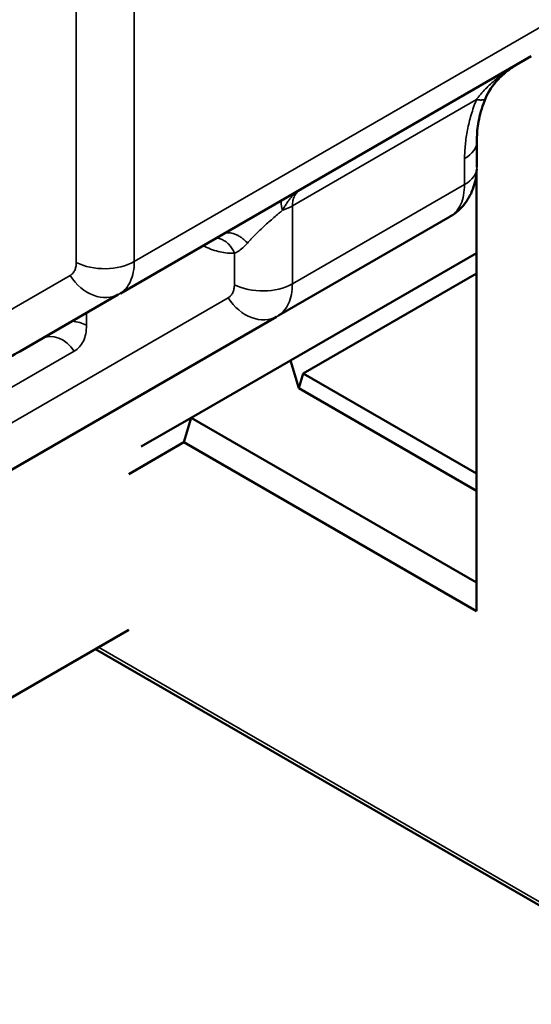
# Model space of a CAD drawing. Header units: millimetres. Extents: x 0 to 14369, y -869 to 2970.
# Tile 454 of 656: x 3601 to 3616, y 1018 to 1046. Entities that reach past the tile are written whole.
import ezdxf

# ---------------------------------------------------------------- set-up
doc = ezdxf.new("R2010")
doc.units = ezdxf.units.MM
doc.header["$LTSCALE"] = 10
doc.layers.add('Sichtbar (ISO)', color=7, linetype='Continuous', lineweight=50)
doc.layers.add('Sichtbar schmal (ISO)', color=7, linetype='Continuous', lineweight=35)

msp = doc.modelspace()

# ---------------------------------------------------------------- linework, layer by layer
at = {"layer": 'Sichtbar (ISO)'}
for p, q in [((3616.006, 1045.186), (3604.302, 1038.429)), ((3614.456, 1042.021), (3614.456, 1042.76)), ((3614.444, 1041.843), (3614.444, 1029.375)), ((3613.699, 1040.62), (3608.806, 1037.796)), ((3609.148, 1036.515), (3614.444, 1039.573)), ((3609.506, 1036.145), (3614.444, 1038.995)), ((3604.241, 1038.394), (3601.436, 1036.775)), ((3600.763, 1033.152), (3608.744, 1037.76)), ((3606.319, 1034.882), (3609.148, 1036.515)), ((3609.382, 1035.727), (3609.148, 1036.515)), ((3609.382, 1035.727), (3609.506, 1036.145)), ((3609.506, 1036.145), (3614.444, 1033.294)), ((3609.382, 1035.727), (3614.444, 1032.804)), ((3606.319, 1034.882), (3604.898, 1034.061)), ((3606.319, 1034.882), (3606.112, 1034.185)), ((3614.444, 1030.191), (3606.319, 1034.882)), ((3604.544, 1033.28), (3606.112, 1034.185)), ((3606.112, 1034.185), (3614.444, 1029.375)), ((3604.544, 1028.844), (3581.028, 1015.267)), ((3620.682, 1018.425), (3603.59, 1028.293))]:
    msp.add_line(p, q, dxfattribs=at)
for centre, major_axis, ratio, start_param, end_param in [((3613.256, 1042.76), (1.2, 0), 0.57735, 0, 0.002375), ((3613.099, 1041.66), (0.6, -1.039), 0.837317, 0, 0.007468), ((3600.836, 1037.814), (0.6, -1.039), 0.794556, 6.280763, 6.283185)]:
    msp.add_ellipse(centre, major_axis=major_axis, ratio=ratio, start_param=start_param, end_param=end_param, dxfattribs=at)
for points, knots in [([(3615.615, 1044.96), (3615.516, 1044.902), (3615.42, 1044.836), (3615.229, 1044.688), (3615.134, 1044.603), (3614.904, 1044.355), (3614.779, 1044.176), (3614.699, 1043.983)], [0.00443, 0.00443, 0.00443, 0.00443, 0.0408111, 0.0408111, 0.0807747, 0.0807747, 0.1474973, 0.1474973, 0.1474973, 0.1474973]), ([(3614.699, 1043.983), (3614.618, 1043.783), (3614.556, 1043.58), (3614.479, 1043.214), (3614.462, 1043.043), (3614.456, 1042.841), (3614.455, 1042.8), (3614.455, 1042.762)], [0.0000322, 0.0000322, 0.0000322, 0.0000322, 0.0669326, 0.0669326, 0.1312122, 0.1312122, 0.1478555, 0.1478555, 0.1478555, 0.1478555]), ([(3614.451, 1041.963), (3614.446, 1041.793), (3614.415, 1041.622), (3614.306, 1041.294), (3614.225, 1041.132), (3614.005, 1040.843), (3613.864, 1040.715), (3613.706, 1040.624)], [0.0061215, 0.0061215, 0.0061215, 0.0061215, 0.0585516, 0.0585516, 0.1146884, 0.1146884, 0.1717017, 0.1717017, 0.1717017, 0.1717017]), ([(3600.191, 1036.056), (3600.204, 1036.063), (3600.648, 1036.32), (3601.059, 1036.557), (3601.436, 1036.775)], [0.90649338, 0.90649338, 0.90649338, 0.90649338, 0.90909091, 0.99595301, 0.99595301, 0.99595301, 0.99595301])]:
    msp.add_open_spline(points, degree=3, knots=knots, dxfattribs=at)
msp.add_open_spline([(3615.001, 1044.606), (3615.006, 1044.609), (3615.011, 1044.612), (3615.016, 1044.615)], degree=3, dxfattribs=at)
at = {"layer": 'Sichtbar schmal (ISO)'}
for p, q in [((3603.046, 1039.309), (3603.046, 1057.57)), ((3604.698, 1057.595), (3604.698, 1039.334)), ((3604.698, 1039.334), (3616.411, 1046.097)), ((3609.201, 1040.92), (3614.444, 1043.947)), ((3614.104, 1041.531), (3614.104, 1042.27)), ((3609.201, 1038.7), (3614.104, 1041.531)), ((3609.201, 1040.92), (3609.201, 1038.7)), ((3606.652, 1039.786), (3606.709, 1039.76)), ((3607.55, 1039.571), (3607.55, 1038.675)), ((3600.033, 1037.299), (3602.872, 1038.938)), ((3607.375, 1038.304), (3598.728, 1033.312)), ((3603.344, 1038.469), (3603.341, 1038.467)), ((3603.337, 1037.523), (3603.337, 1037.872)), ((3597.809, 1033.79), (3602.988, 1036.781)), ((3603.678, 1028.344), (3620.646, 1018.547))]:
    msp.add_line(p, q, dxfattribs=at)
for centre, major_axis, ratio, start_param, end_param in [((3613.256, 1042.76), (1.2, 0), 0.57735, 5.497787, 6.283185), ((3613.256, 1042.021), (1.2, 0), 0.57735, 0.562841, 0.563065), ((3613.256, 1042.021), (1.2, 0), 0.57735, 5.497787, 6.283185), ((3613.099, 1041.66), (-0.6, 1.039), 0.837317, 4.174205, 4.176518), ((3609.138, 1040.629), (0.231, -0.459), 0.253989, 3.155506, 4.206157), ((3608.353, 1041.41), (1.199, 0), 0.577628, 5.209073, 5.498033), ((3606.174, 1039.417), (0.336, 0.726), 0.575771, 5.44694, 5.533365), ((3603.849, 1039.824), (1.2, 0), 0.57735, 3.979351, 5.497785), ((3603.675, 1039.453), (0.6, -1.039), 0.794556, 4.749405, 6.283185), ((3608.353, 1039.19), (1.2, 0), 0.57735, 3.979351, 5.497787), ((3608.178, 1038.819), (0.6, -1.039), 0.794556, 4.749405, 6.283185), ((3602.802, 1037.17), (0.813, 0), 0.57735, 0.852717, 1.419247), ((3602.451, 1036.422), (-0.407, 0.704), 0.794556, 4.764821, 6.267768)]:
    msp.add_ellipse(centre, major_axis=major_axis, ratio=ratio, start_param=start_param, end_param=end_param, dxfattribs=at)
for points, knots in [([(3614.444, 1043.947), (3614.464, 1043.973), (3614.483, 1044), (3614.504, 1044.026), (3614.524, 1044.052), (3614.545, 1044.077), (3614.566, 1044.103), (3614.609, 1044.153), (3614.653, 1044.203), (3614.7, 1044.251), (3614.746, 1044.299), (3614.793, 1044.346), (3614.842, 1044.392), (3614.892, 1044.437), (3614.942, 1044.482), (3614.994, 1044.525), (3615.097, 1044.611), (3615.204, 1044.693), (3615.315, 1044.769), (3615.37, 1044.807), (3615.425, 1044.844), (3615.482, 1044.879), (3615.51, 1044.897), (3615.538, 1044.914), (3615.566, 1044.931), (3615.594, 1044.949), (3615.623, 1044.965), (3615.651, 1044.982)], [0, 0, 0, 0, 0.0625, 0.0625, 0.0625, 0.125, 0.125, 0.125, 0.25, 0.25, 0.25, 0.375, 0.375, 0.375, 0.5, 0.5, 0.5, 0.75, 0.75, 0.75, 0.875, 0.875, 0.875, 0.9375, 0.9375, 0.9375, 1, 1, 1, 1]), ([(3614.104, 1042.27), (3614.105, 1042.335), (3614.109, 1042.466), (3614.131, 1042.735), (3614.182, 1043.084), (3614.268, 1043.444), (3614.349, 1043.696), (3614.401, 1043.84), (3614.43, 1043.911), (3614.444, 1043.947)], [0, 0, 0, 0, 0.125, 0.25, 0.5, 0.75, 0.875, 0.9375, 1, 1, 1, 1]), ([(3614.699, 1043.983), (3614.696, 1043.976), (3614.691, 1043.969), (3614.684, 1043.963), (3614.675, 1043.956), (3614.663, 1043.951), (3614.649, 1043.946), (3614.634, 1043.942), (3614.617, 1043.939), (3614.597, 1043.938), (3614.587, 1043.937), (3614.576, 1043.937), (3614.565, 1043.937), (3614.553, 1043.937), (3614.541, 1043.937), (3614.529, 1043.938), (3614.516, 1043.939), (3614.502, 1043.94), (3614.488, 1043.941), (3614.481, 1043.942), (3614.474, 1043.943), (3614.467, 1043.944), (3614.463, 1043.944), (3614.459, 1043.945), (3614.456, 1043.945), (3614.452, 1043.946), (3614.448, 1043.946), (3614.444, 1043.947)], [0.3937014, 0.3937014, 0.3937014, 0.3937014, 0.5, 0.5, 0.5, 0.625, 0.625, 0.625, 0.75, 0.75, 0.75, 0.8125, 0.8125, 0.8125, 0.875, 0.875, 0.875, 0.9375, 0.9375, 0.9375, 0.96875, 0.96875, 0.96875, 0.984375, 0.984375, 0.984375, 1, 1, 1, 1]), ([(3609.432, 1041.391), (3609.429, 1041.389), (3609.426, 1041.387), (3609.422, 1041.385), (3609.419, 1041.383), (3609.416, 1041.381), (3609.412, 1041.379), (3609.406, 1041.375), (3609.399, 1041.371), (3609.393, 1041.367), (3609.38, 1041.359), (3609.367, 1041.35), (3609.355, 1041.341), (3609.342, 1041.331), (3609.329, 1041.322), (3609.316, 1041.312), (3609.304, 1041.302), (3609.293, 1041.292), (3609.281, 1041.282), (3609.257, 1041.261), (3609.234, 1041.239), (3609.212, 1041.216), (3609.189, 1041.192), (3609.168, 1041.168), (3609.147, 1041.143), (3609.126, 1041.117), (3609.106, 1041.091), (3609.086, 1041.063), (3609.066, 1041.036), (3609.047, 1041.008), (3609.029, 1040.979), (3609.02, 1040.965), (3609.01, 1040.95), (3609.002, 1040.936), (3608.993, 1040.921), (3608.984, 1040.906), (3608.975, 1040.891), (3608.966, 1040.876), (3608.958, 1040.861), (3608.949, 1040.846), (3608.945, 1040.838), (3608.941, 1040.831), (3608.937, 1040.823), (3608.933, 1040.816), (3608.929, 1040.808), (3608.924, 1040.8)], [0, 0, 0, 0, 0.015647, 0.015647, 0.015647, 0.03125, 0.03125, 0.03125, 0.0625, 0.0625, 0.0625, 0.125, 0.125, 0.125, 0.189059, 0.189059, 0.189059, 0.25, 0.25, 0.25, 0.375, 0.375, 0.375, 0.5, 0.5, 0.5, 0.625, 0.625, 0.625, 0.750251, 0.750251, 0.750251, 0.8125, 0.8125, 0.8125, 0.875, 0.875, 0.875, 0.9375, 0.9375, 0.9375, 0.968783, 0.968783, 0.968783, 1, 1, 1, 1]), ([(3609.432, 1041.391), (3609.423, 1041.386), (3609.405, 1041.375), (3609.372, 1041.35), (3609.334, 1041.313), (3609.294, 1041.262), (3609.25, 1041.186), (3609.22, 1041.097), (3609.206, 1041.011), (3609.202, 1040.959), (3609.201, 1040.933), (3609.201, 1040.92)], [0, 0, 0, 0, 0.0625, 0.125, 0.25, 0.375, 0.5, 0.75, 0.875, 0.9375, 1, 1, 1, 1]), ([(3607.92, 1039.858), (3607.936, 1039.876), (3607.968, 1039.913), (3608.037, 1039.988), (3608.165, 1040.122), (3608.367, 1040.318), (3608.588, 1040.515), (3608.754, 1040.658), (3608.851, 1040.74), (3608.9, 1040.78), (3608.924, 1040.8)], [0, 0, 0, 0, 0.0625, 0.125, 0.25, 0.5, 0.75, 0.875, 0.9375, 1, 1, 1, 1]), ([(3607.043, 1040.012), (3607.058, 1040.009), (3607.073, 1040.006), (3607.088, 1040.002), (3607.127, 1039.992), (3607.166, 1039.977), (3607.203, 1039.959), (3607.241, 1039.94), (3607.278, 1039.918), (3607.313, 1039.893), (3607.348, 1039.867), (3607.38, 1039.838), (3607.41, 1039.805), (3607.425, 1039.788), (3607.439, 1039.771), (3607.452, 1039.753), (3607.465, 1039.735), (3607.478, 1039.716), (3607.49, 1039.697), (3607.501, 1039.677), (3607.512, 1039.657), (3607.522, 1039.636), (3607.527, 1039.625), (3607.532, 1039.615), (3607.537, 1039.604), (3607.539, 1039.599), (3607.541, 1039.593), (3607.543, 1039.588), (3607.546, 1039.582), (3607.548, 1039.577), (3607.55, 1039.571)], [0.3266608, 0.3266608, 0.3266608, 0.3266608, 0.375, 0.375, 0.375, 0.5, 0.5, 0.5, 0.625, 0.625, 0.625, 0.75, 0.75, 0.75, 0.8125, 0.8125, 0.8125, 0.875, 0.875, 0.875, 0.9375, 0.9375, 0.9375, 0.96875, 0.96875, 0.96875, 0.984375, 0.984375, 0.984375, 1, 1, 1, 1]), ([(3607.231, 1040.12), (3607.253, 1040.133), (3607.3, 1040.151), (3607.408, 1040.162), (3607.531, 1040.136), (3607.657, 1040.078), (3607.734, 1040.029), (3607.794, 1039.982), (3607.838, 1039.944), (3607.873, 1039.91), (3607.897, 1039.885), (3607.91, 1039.87), (3607.916, 1039.862), (3607.92, 1039.858)], [0, 0, 0, 0, 0.125, 0.25, 0.5, 0.625, 0.75, 0.8125, 0.875, 0.9375, 0.96875, 0.984375, 1, 1, 1, 1]), ([(3606.709, 1039.76), (3606.856, 1039.692), (3607.001, 1039.642), (3607.141, 1039.611), (3607.282, 1039.579), (3607.419, 1039.566), (3607.55, 1039.571)], [0, 0, 0, 0, 0.5, 0.5, 0.5, 1, 1, 1, 1]), ([(3607.55, 1039.571), (3607.582, 1039.585), (3607.614, 1039.601), (3607.646, 1039.621), (3607.693, 1039.65), (3607.74, 1039.685), (3607.786, 1039.725), (3607.832, 1039.765), (3607.876, 1039.81), (3607.92, 1039.858)], [0, 0, 0, 0, 0.25, 0.25, 0.25, 0.625, 0.625, 0.625, 1, 1, 1, 1]), ([(3602.872, 1038.938), (3602.9, 1038.954), (3602.925, 1038.975), (3602.946, 1038.999), (3602.968, 1039.023), (3602.986, 1039.051), (3603.001, 1039.083), (3603.016, 1039.114), (3603.027, 1039.149), (3603.035, 1039.187), (3603.042, 1039.224), (3603.046, 1039.265), (3603.046, 1039.309)], [0.000006, 0.000006, 0.000006, 0.000006, 0.25, 0.25, 0.25, 0.5, 0.5, 0.5, 0.75, 0.75, 0.75, 0.9999923, 0.9999923, 0.9999923, 0.9999923]), ([(3607.55, 1038.675), (3607.549, 1038.631), (3607.545, 1038.591), (3607.538, 1038.553), (3607.53, 1038.515), (3607.519, 1038.48), (3607.505, 1038.449), (3607.49, 1038.418), (3607.471, 1038.39), (3607.45, 1038.365), (3607.428, 1038.341), (3607.403, 1038.32), (3607.375, 1038.304)], [0.0000077, 0.0000077, 0.0000077, 0.0000077, 0.25, 0.25, 0.25, 0.5, 0.5, 0.5, 0.75, 0.75, 0.75, 0.999994, 0.999994, 0.999994, 0.999994]), ([(3603.337, 1037.523), (3603.336, 1037.436), (3603.321, 1037.272), (3603.254, 1037.063), (3603.144, 1036.896), (3603.044, 1036.814), (3602.988, 1036.781)], [0, 0, 0, 0, 0.25, 0.5, 0.75, 1, 1, 1, 1])]:
    msp.add_open_spline(points, degree=3, knots=knots, dxfattribs=at)
for points in [[(3615.651, 1044.982), (3615.635, 1044.972), (3615.618, 1044.962), (3615.602, 1044.953)], [(3613.699, 1040.62), (3613.763, 1040.657), (3613.878, 1040.755), (3614.006, 1040.962), (3614.086, 1041.222), (3614.104, 1041.424), (3614.104, 1041.531)], [(3604.275, 1038.414), (3604.342, 1038.452), (3604.461, 1038.552), (3604.595, 1038.763), (3604.678, 1039.025), (3604.698, 1039.227), (3604.698, 1039.334)], [(3608.778, 1037.78), (3608.845, 1037.818), (3608.965, 1037.919), (3609.098, 1038.129), (3609.182, 1038.391), (3609.201, 1038.593), (3609.201, 1038.7)]]:
    msp.add_open_spline(points, degree=3, dxfattribs=at)

doc.saveas('drawing.dxf')
